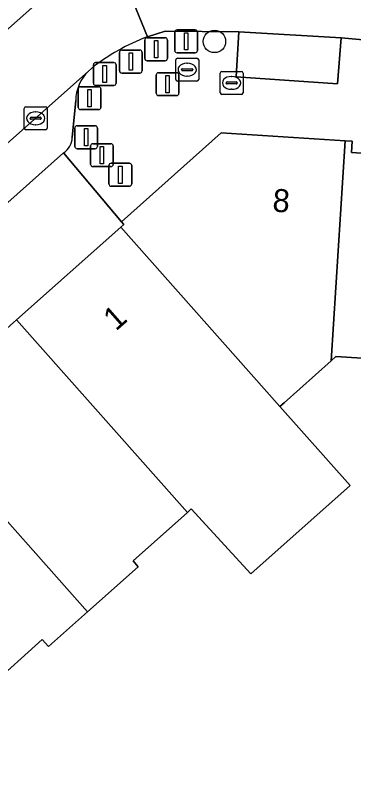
# Model space of a CAD drawing. Extents: x 159960 to 160866, y 382700 to 383354.
# Drawn here: x 160530.18 to 160544.94, y 383005.61 to 383038.93 of the extents above; entities that cross this region are included whole.
import ezdxf

# ---------------------------------------------------------------- set-up
doc = ezdxf.new("R2010")
doc.units = 0
for name, color, linetype in [('IMGEO_Afsluitpaal', 7, 'Continuous'), ('IMGEO_Boom', 7, 'Continuous'), ('IMGEO_Brandkraan', 7, 'Continuous'), ('IMGEO_Erf', 7, 'Continuous'), ('IMGEO_Kolk', 7, 'Continuous'), ('IMGEO_Lichtmast', 7, 'Continuous'), ('IMGEO_Pand', 7, 'Continuous'), ('IMGEO_Pand_nummerreeks', 7, 'Continuous'), ('IMGEO_Parkeervlak_open', 7, 'Continuous'), ('IMGEO_Rijbaan_lokaal_open', 7, 'Continuous'), ('IMGEO_Voetpad_open', 7, 'Continuous')]:
    doc.layers.add(name, color=color, linetype=linetype)

msp = doc.modelspace()

# ---------------------------------------------------------------- linework, layer by layer
at = {"layer": 'IMGEO_Afsluitpaal'}
for p, q in [((160537.241, 383038.292), (160538.031, 383038.292)), ((160538.031, 383038.292), (160537.241, 383038.292)), ((160535.933, 383037.949), (160536.723, 383037.949)), ((160536.723, 383037.949), (160535.933, 383037.949)), ((160537.141, 383037.392), (160537.141, 383038.192)), ((160537.141, 383038.192), (160537.141, 383037.392)), ((160538.131, 383038.192), (160538.131, 383037.392)), ((160538.131, 383037.392), (160538.131, 383038.192)), ((160535.833, 383037.049), (160535.833, 383037.849)), ((160535.833, 383037.849), (160535.833, 383037.049)), ((160536.823, 383037.849), (160536.823, 383037.049)), ((160536.823, 383037.049), (160536.823, 383037.849)), ((160534.727, 383036.511), (160534.727, 383037.311)), ((160534.727, 383037.311), (160534.727, 383036.511)), ((160534.827, 383037.411), (160535.617, 383037.411)), ((160535.617, 383037.411), (160534.827, 383037.411)), ((160535.717, 383037.311), (160535.717, 383036.511)), ((160535.717, 383036.511), (160535.717, 383037.311)), ((160538.031, 383037.292), (160537.241, 383037.292)), ((160537.241, 383037.292), (160538.031, 383037.292)), ((160536.723, 383036.949), (160535.933, 383036.949)), ((160535.933, 383036.949), (160536.723, 383036.949)), ((160533.589, 383035.97), (160533.589, 383036.77)), ((160533.589, 383036.77), (160533.589, 383035.97)), ((160533.689, 383036.87), (160534.479, 383036.87)), ((160534.479, 383036.87), (160533.689, 383036.87)), ((160534.579, 383036.77), (160534.579, 383035.97)), ((160534.579, 383035.97), (160534.579, 383036.77)), ((160535.617, 383036.411), (160534.827, 383036.411)), ((160534.827, 383036.411), (160535.617, 383036.411)), ((160532.927, 383034.916), (160532.927, 383035.716)), ((160532.927, 383035.716), (160532.927, 383034.916)), ((160533.027, 383035.816), (160533.817, 383035.816)), ((160533.817, 383035.816), (160533.027, 383035.816)), ((160534.479, 383035.87), (160533.689, 383035.87)), ((160533.689, 383035.87), (160534.479, 383035.87)), ((160533.917, 383035.716), (160533.917, 383034.916)), ((160533.917, 383034.916), (160533.917, 383035.716)), ((160533.817, 383034.816), (160533.027, 383034.816)), ((160533.027, 383034.816), (160533.817, 383034.816)), ((160532.777, 383033.215), (160532.777, 383034.015)), ((160532.777, 383034.015), (160532.777, 383033.215)), ((160532.877, 383034.115), (160533.667, 383034.115)), ((160533.667, 383034.115), (160532.877, 383034.115)), ((160533.767, 383034.015), (160533.767, 383033.215)), ((160533.767, 383033.215), (160533.767, 383034.015)), ((160533.466, 383032.432), (160533.466, 383033.232)), ((160533.466, 383033.232), (160533.466, 383032.432)), ((160533.566, 383033.332), (160534.356, 383033.332)), ((160534.356, 383033.332), (160533.566, 383033.332)), ((160534.456, 383033.232), (160534.456, 383032.432)), ((160534.456, 383032.432), (160534.456, 383033.232)), ((160533.667, 383033.115), (160532.877, 383033.115)), ((160532.877, 383033.115), (160533.667, 383033.115)), ((160534.356, 383032.332), (160533.566, 383032.332)), ((160533.566, 383032.332), (160534.356, 383032.332)), ((160534.27, 383031.579), (160534.27, 383032.379)), ((160534.27, 383032.379), (160534.27, 383031.579)), ((160534.37, 383032.479), (160535.16, 383032.479)), ((160535.16, 383032.479), (160534.37, 383032.479)), ((160535.26, 383032.379), (160535.26, 383031.579)), ((160535.26, 383031.579), (160535.26, 383032.379)), ((160535.16, 383031.479), (160534.37, 383031.479)), ((160534.37, 383031.479), (160535.16, 383031.479))]:
    msp.add_line(p, q, dxfattribs=at)
for points in [[(160537.561, 383038.167), (160537.711, 383038.167), (160537.711, 383037.417), (160537.561, 383037.417), (160537.561, 383038.167)], [(160536.253, 383037.824), (160536.403, 383037.824), (160536.403, 383037.074), (160536.253, 383037.074), (160536.253, 383037.824)], [(160535.147, 383037.286), (160535.297, 383037.286), (160535.297, 383036.536), (160535.147, 383036.536), (160535.147, 383037.286)], [(160534.009, 383036.745), (160534.159, 383036.745), (160534.159, 383035.995), (160534.009, 383035.995), (160534.009, 383036.745)], [(160533.347, 383035.691), (160533.497, 383035.691), (160533.497, 383034.941), (160533.347, 383034.941), (160533.347, 383035.691)], [(160533.197, 383033.99), (160533.347, 383033.99), (160533.347, 383033.24), (160533.197, 383033.24), (160533.197, 383033.99)], [(160533.886, 383033.207), (160534.036, 383033.207), (160534.036, 383032.457), (160533.886, 383032.457), (160533.886, 383033.207)], [(160534.69, 383032.354), (160534.84, 383032.354), (160534.84, 383031.604), (160534.69, 383031.604), (160534.69, 383032.354)]]:
    msp.add_lwpolyline(points, dxfattribs=at)
for centre, start, end in [((160537.241, 383038.192), 90, 180), ((160537.241, 383038.192), 90, 180), ((160538.031, 383038.192), 0, 90), ((160538.031, 383038.192), 360, 90), ((160535.933, 383037.849), 90, 180), ((160535.933, 383037.849), 90, 180), ((160536.723, 383037.849), 0, 90), ((160536.723, 383037.849), 360, 90), ((160534.827, 383037.311), 90, 180), ((160534.827, 383037.311), 90, 180), ((160535.617, 383037.311), 0, 90), ((160535.617, 383037.311), 360, 90), ((160537.241, 383037.392), 180, 270), ((160537.241, 383037.392), 180, 270), ((160538.031, 383037.392), 270, 0), ((160538.031, 383037.392), 270, 0), ((160535.933, 383037.049), 180, 270), ((160535.933, 383037.049), 180, 270), ((160536.723, 383037.049), 270, 0), ((160536.723, 383037.049), 270, 0), ((160533.689, 383036.77), 90, 180), ((160533.689, 383036.77), 90, 180), ((160534.479, 383036.77), 0, 90), ((160534.479, 383036.77), 360, 90), ((160534.827, 383036.511), 180, 270), ((160534.827, 383036.511), 180, 270), ((160535.617, 383036.511), 270, 0), ((160535.617, 383036.511), 270, 0), ((160533.689, 383035.97), 180, 270), ((160533.689, 383035.97), 180, 270), ((160534.479, 383035.97), 270, 0), ((160534.479, 383035.97), 270, 0), ((160533.027, 383035.716), 90, 180), ((160533.027, 383035.716), 90, 180), ((160533.817, 383035.716), 0, 90), ((160533.817, 383035.716), 360, 90), ((160533.027, 383034.916), 180, 270), ((160533.027, 383034.916), 180, 270), ((160533.817, 383034.916), 270, 0), ((160533.817, 383034.916), 270, 0), ((160532.877, 383034.015), 90, 180), ((160532.877, 383034.015), 90, 180), ((160533.667, 383034.015), 0, 90), ((160533.667, 383034.015), 360, 90), ((160532.877, 383033.215), 180, 270), ((160532.877, 383033.215), 180, 270), ((160533.566, 383033.232), 90, 180), ((160533.566, 383033.232), 90, 180), ((160533.667, 383033.215), 270, 0), ((160533.667, 383033.215), 270, 0), ((160534.356, 383033.232), 0, 90), ((160534.356, 383033.232), 360, 90), ((160533.566, 383032.432), 180, 270), ((160533.566, 383032.432), 180, 270), ((160534.37, 383032.379), 90, 180), ((160534.37, 383032.379), 90, 180), ((160534.356, 383032.432), 270, 0), ((160534.356, 383032.432), 270, 0), ((160535.16, 383032.379), 0, 90), ((160535.16, 383032.379), 360, 90), ((160534.37, 383031.579), 180, 270), ((160534.37, 383031.579), 180, 270), ((160535.16, 383031.579), 270, 0), ((160535.16, 383031.579), 270, 0)]:
    msp.add_arc(centre, 0.1, start, end, dxfattribs=at)
at = {"layer": 'IMGEO_Boom'}
msp.add_circle((160538.869, 383037.788), 0.489, dxfattribs=at)
at = {"layer": 'IMGEO_Brandkraan'}
for p, q in [((160539.119, 383035.555), (160539.119, 383036.407)), ((160539.194, 383036.481), (160540.046, 383036.481)), ((160539.607, 383036.261), (160539.632, 383036.261)), ((160540.12, 383036.407), (160540.12, 383035.555)), ((160539.378, 383035.975), (160539.378, 383035.987)), ((160539.816, 383035.938), (160539.418, 383035.938)), ((160539.421, 383036.024), (160539.819, 383036.024)), ((160539.862, 383035.987), (160539.862, 383035.975)), ((160539.63, 383035.701), (160539.605, 383035.701)), ((160540.046, 383035.481), (160539.194, 383035.481))]:
    msp.add_line(p, q, dxfattribs=at)
for points in [[(160539.119, 383035.555), (160539.119, 383036.407)], [(160539.194, 383036.481), (160540.046, 383036.481)], [(160540.12, 383036.407), (160540.12, 383035.555)], [(160540.046, 383035.481), (160539.194, 383035.481)]]:
    msp.add_lwpolyline(points, dxfattribs=at)
for centre, radius, start, end in [((160539.196, 383036.405), 0.0765, 91.552, 178.448), ((160539.196, 383036.405), 0.0765, 91.552, 178.448), ((160540.044, 383036.405), 0.0765, 1.552, 88.448), ((160540.044, 383036.405), 0.0765, 1.552, 88.448), ((160539.418, 383035.984), 0.0403, 85.8775, 175.7526), ((160539.415, 383035.974), 0.0366, 178.938, 274.7102), ((160539.819, 383035.981), 0.043, 264.8664, 352.4533), ((160539.823, 383035.986), 0.0386, 1.7309, 96.639), ((160539.196, 383035.557), 0.0765, 181.552, 268.448), ((160539.196, 383035.557), 0.0765, 181.552, 268.448), ((160540.044, 383035.557), 0.0765, 271.552, 358.448), ((160540.044, 383035.557), 0.0765, 271.552, 358.448)]:
    msp.add_arc(centre, radius, start, end, dxfattribs=at)
for centre, major_axis, ratio, start_param, end_param in [((160539.606, 383035.981), (-0.387, 0.002), 0.722429, 4.712389, 7.853982), ((160539.631, 383035.981), (-0.39, 0.002), 0.717154, 1.570796, 4.712389)]:
    msp.add_ellipse(centre, major_axis=major_axis, ratio=ratio, start_param=start_param, end_param=end_param, dxfattribs=at)
at = {"layer": 'IMGEO_Erf'}
msp.add_lwpolyline([(160547.838, 383023.822), (160544.169, 383024.059), (160543.961, 383023.874), (160541.906, 383022.045), (160541.723, 383021.882), (160544.783, 383018.435), (160540.454, 383014.583), (160537.862, 383017.414), (160537.695, 383017.266), (160535.319, 383015.151), (160535.544, 383014.898), (160533.332, 383012.929), (160531.631, 383011.416), (160531.363, 383011.718), (160529.06, 383009.669), (160529.303, 383009.396), (160528.747, 383008.902), (160525.913, 383006.38), (160525.67, 383006.652), (160522.883, 383004.172)], dxfattribs=at)
at = {"layer": 'IMGEO_Kolk'}
for p, q in [((160537.181, 383036.131), (160537.181, 383036.983)), ((160537.256, 383037.057), (160538.108, 383037.057)), ((160538.182, 383036.983), (160538.182, 383036.131)), ((160537.44, 383036.551), (160537.44, 383036.563)), ((160537.483, 383036.6), (160537.881, 383036.6)), ((160537.669, 383036.837), (160537.694, 383036.837)), ((160537.924, 383036.563), (160537.924, 383036.551)), ((160537.878, 383036.514), (160537.48, 383036.514)), ((160537.692, 383036.277), (160537.667, 383036.277)), ((160538.108, 383036.057), (160537.256, 383036.057)), ((160530.649, 383034.939), (160531.501, 383034.939)), ((160530.574, 383034.013), (160530.574, 383034.865)), ((160531.062, 383034.719), (160531.087, 383034.719)), ((160531.575, 383034.865), (160531.575, 383034.013)), ((160530.833, 383034.433), (160530.833, 383034.445)), ((160531.271, 383034.396), (160530.873, 383034.396)), ((160530.876, 383034.482), (160531.274, 383034.482)), ((160531.317, 383034.445), (160531.317, 383034.433)), ((160531.501, 383033.939), (160530.649, 383033.939)), ((160531.085, 383034.159), (160531.06, 383034.159))]:
    msp.add_line(p, q, dxfattribs=at)
for points in [[(160537.181, 383036.131), (160537.181, 383036.983)], [(160537.256, 383037.057), (160538.108, 383037.057)], [(160538.182, 383036.983), (160538.182, 383036.131)], [(160538.108, 383036.057), (160537.256, 383036.057)], [(160530.649, 383034.939), (160531.501, 383034.939)], [(160530.574, 383034.013), (160530.574, 383034.865)], [(160531.575, 383034.865), (160531.575, 383034.013)], [(160531.501, 383033.939), (160530.649, 383033.939)]]:
    msp.add_lwpolyline(points, dxfattribs=at)
for centre, radius, start, end in [((160537.258, 383036.981), 0.0765, 91.552, 178.448), ((160537.258, 383036.981), 0.0765, 91.552, 178.448), ((160538.106, 383036.981), 0.0765, 1.552, 88.448), ((160538.106, 383036.981), 0.0765, 1.552, 88.448), ((160537.48, 383036.56), 0.0403, 85.8775, 175.7526), ((160537.477, 383036.55), 0.0366, 178.938, 274.7102), ((160537.881, 383036.557), 0.043, 264.8664, 352.4533), ((160537.885, 383036.562), 0.0386, 1.7309, 96.639), ((160537.258, 383036.133), 0.0765, 181.552, 268.448), ((160537.258, 383036.133), 0.0765, 181.552, 268.448), ((160538.106, 383036.133), 0.0765, 271.552, 358.448), ((160538.106, 383036.133), 0.0765, 271.552, 358.448), ((160530.651, 383034.863), 0.0765, 91.552, 178.448), ((160530.651, 383034.863), 0.0765, 91.552, 178.448), ((160531.499, 383034.863), 0.0765, 1.552, 88.448), ((160531.499, 383034.863), 0.0765, 1.552, 88.448), ((160530.873, 383034.442), 0.0403, 85.8775, 175.7526), ((160530.87, 383034.432), 0.0366, 178.938, 274.7102), ((160531.274, 383034.439), 0.043, 264.8664, 352.4533), ((160531.278, 383034.444), 0.0386, 1.7309, 96.639), ((160530.651, 383034.015), 0.0765, 181.552, 268.448), ((160530.651, 383034.015), 0.0765, 181.552, 268.448), ((160531.499, 383034.015), 0.0765, 271.552, 358.448), ((160531.499, 383034.015), 0.0765, 271.552, 358.448)]:
    msp.add_arc(centre, radius, start, end, dxfattribs=at)
for centre, major_axis, ratio, start_param, end_param in [((160537.668, 383036.557), (-0.387, 0.002), 0.722429, 4.712389, 7.853982), ((160537.693, 383036.557), (-0.39, 0.002), 0.717154, 1.570796, 4.712389), ((160531.061, 383034.439), (-0.387, 0.002), 0.722429, 4.712389, 7.853982), ((160531.086, 383034.439), (-0.39, 0.002), 0.717154, 1.570796, 4.712389)]:
    msp.add_ellipse(centre, major_axis=major_axis, ratio=ratio, start_param=start_param, end_param=end_param, dxfattribs=at)
at = {"layer": 'IMGEO_Lichtmast'}
for p, q in [((160536.331, 383035.527), (160536.331, 383036.327)), ((160536.331, 383036.327), (160536.331, 383035.527)), ((160536.431, 383036.427), (160537.221, 383036.427)), ((160537.221, 383036.427), (160536.431, 383036.427)), ((160537.321, 383036.327), (160537.321, 383035.527)), ((160537.321, 383035.527), (160537.321, 383036.327)), ((160537.221, 383035.427), (160536.431, 383035.427)), ((160536.431, 383035.427), (160537.221, 383035.427))]:
    msp.add_line(p, q, dxfattribs=at)
msp.add_lwpolyline([(160536.751, 383036.302), (160536.901, 383036.302), (160536.901, 383035.552), (160536.751, 383035.552), (160536.751, 383036.302)], dxfattribs=at)
for centre, start, end in [((160536.431, 383036.327), 90, 180), ((160536.431, 383036.327), 90, 180), ((160537.221, 383036.327), 0, 90), ((160537.221, 383036.327), 360, 90), ((160536.431, 383035.527), 180, 270), ((160536.431, 383035.527), 180, 270), ((160537.221, 383035.527), 270, 0), ((160537.221, 383035.527), 270, 0)]:
    msp.add_arc(centre, 0.1, start, end, dxfattribs=at)
at = {"layer": 'IMGEO_Pand'}
for points in [[(160544.565, 383033.457), (160539.166, 383033.806), (160534.814, 383029.933), (160534.919, 383029.816), (160534.784, 383029.696), (160541.723, 383021.882), (160541.906, 383022.045), (160543.961, 383023.874)], [(160543.961, 383023.874), (160544.169, 383024.059), (160547.838, 383023.822), (160547.725, 383022.075), (160550.149, 383021.918), (160550.822, 383032.577), (160547.809, 383032.772), (160547.555, 383033.287), (160546.027, 383033.386), (160545.483, 383032.909), (160544.851, 383032.95), (160544.882, 383033.436), (160544.565, 383033.457)], [(160541.723, 383021.882), (160534.784, 383029.696), (160530.241, 383025.653), (160537.695, 383017.266), (160537.862, 383017.414), (160540.454, 383014.583), (160544.783, 383018.435)], [(160530.241, 383025.653), (160525.653, 383021.57), (160533.332, 383012.929), (160535.544, 383014.898), (160535.319, 383015.151), (160537.695, 383017.266)], [(160525.653, 383021.57), (160520.205, 383016.722), (160520.085, 383016.857), (160519.924, 383016.714), (160524.231, 383011.869), (160525.281, 383012.802), (160528.747, 383008.902), (160529.303, 383009.396), (160529.06, 383009.669), (160531.363, 383011.718), (160531.631, 383011.416), (160533.332, 383012.929)]]:
    msp.add_lwpolyline(points, close=True, dxfattribs=at)
at = {"layer": 'IMGEO_Parkeervlak_open'}
for points in [[(160513.301, 383023.684), (160533.07, 383041.19), (160532.669, 383041.084), (160532.263, 383041.05), (160530.617, 383041.161)], [(160533.374, 383036.497), (160515.772, 383020.855), (160507.385, 383013.336), (160506.959, 383012.954), (160464.19, 382975.008), (160465.501, 382973.516), (160495.273, 383000), (160495.719, 383000.397), (160500, 383004.175), (160506.219, 383009.663)], [(160532.669, 383033.602), (160532.82, 383035.209)], [(160506.219, 383009.663), (160508.67, 383011.861), (160516.594, 383018.967), (160517.049, 383019.372), (160532.292, 383032.931)]]:
    msp.add_lwpolyline(points, dxfattribs=at)
msp.add_lwpolyline([(160544.241, 383035.938), (160544.399, 383037.938), (160539.927, 383038.211), (160539.823, 383036.248)], close=True, dxfattribs=at)
for centre, radius, start, end in [((160534.653, 383035.184), 1.834, 134.2468, 179.2058), ((160531.857, 383033.617), 0.812, 302.394, 358.9472)]:
    msp.add_arc(centre, radius, start, end, dxfattribs=at)
at = {"layer": 'IMGEO_Rijbaan_lokaal_open'}
for points in [[(160535.945, 383037.991), (160534.432, 383041.689), (160533.968, 383041.559), (160533.857, 383041.513), (160533.07, 383041.19), (160513.301, 383023.684), (160514.675, 383022.129), (160515.772, 383020.855), (160533.374, 383036.497)], [(160534.432, 383041.689), (160535.945, 383037.991), (160536.727, 383038.232), (160539.927, 383038.211), (160544.399, 383037.938), (160545.839, 383037.815), (160550.314, 383037.553), (160552.342, 383037.405), (160556.782, 383037.126), (160558.267, 383037.012), (160562.712, 383036.737), (160564.703, 383036.55), (160569.161, 383036.263), (160570.698, 383036.172), (160575.238, 383035.92), (160577.251, 383035.747), (160581.707, 383035.46), (160585.928, 383030.861), (160590.181, 383030.558), (160590.095, 383029.585)], [(160533.374, 383036.497), (160533.502, 383036.611)]]:
    msp.add_lwpolyline(points, dxfattribs=at)
msp.add_arc((160539.229, 383029.324), 9.268, 110.7548, 128.1676, dxfattribs=at)
at = {"layer": 'IMGEO_Voetpad_open'}
for points in [[(160545.839, 383037.815), (160544.399, 383037.938), (160544.241, 383035.938), (160539.823, 383036.248), (160539.927, 383038.211), (160536.727, 383038.232), (160535.945, 383037.991)], [(160533.502, 383036.611), (160533.374, 383036.497)], [(160532.82, 383035.209), (160532.669, 383033.602)], [(160532.292, 383032.931), (160534.814, 383029.933), (160539.166, 383033.806), (160544.565, 383033.457), (160544.882, 383033.436), (160544.851, 383032.95), (160545.483, 383032.909)], [(160503.134, 383000.632), (160507.318, 383004.348), (160511.574, 383008.127), (160511, 383008.773), (160515.352, 383012.646), (160519.924, 383016.714), (160520.085, 383016.857), (160520.205, 383016.722), (160525.653, 383021.57), (160530.241, 383025.653), (160534.784, 383029.696), (160534.919, 383029.816), (160534.814, 383029.933), (160532.292, 383032.931), (160517.049, 383019.372), (160516.594, 383018.967), (160508.67, 383011.861), (160506.219, 383009.663), (160500, 383004.175)]]:
    msp.add_lwpolyline(points, dxfattribs=at)
for centre, radius, start, end in [((160539.229, 383029.324), 9.268, 110.7548, 128.1676), ((160534.653, 383035.184), 1.834, 134.2468, 179.2058), ((160531.857, 383033.617), 0.812, 302.394, 358.9472)]:
    msp.add_arc(centre, radius, start, end, dxfattribs=at)

# ---------------------------------------------------------------- texts
at = {"layer": 'IMGEO_Pand_nummerreeks'}
for s, rotation, p in [('8', 356.2987, (160541.383, 383030.376)), ('1', 41.3389, (160534.573, 383025.142))]:
    msp.add_text(s, height=1, rotation=rotation, dxfattribs=at).set_placement(p)

doc.saveas('drawing.dxf')
